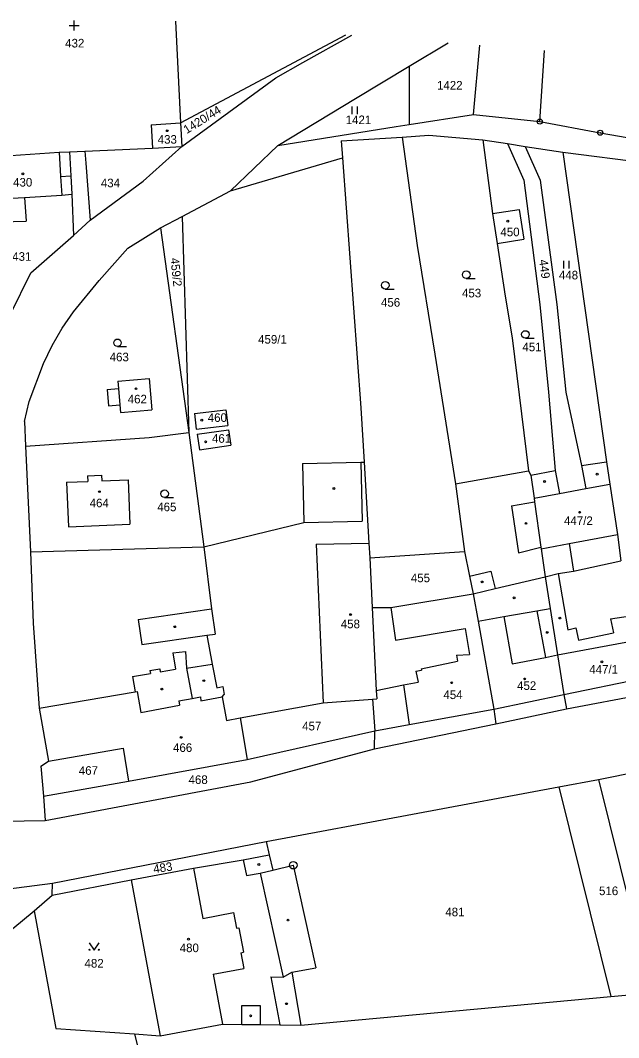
# Model space of a CAD drawing. Extents: x -779596 to -776743, y -1030330 to -1024513.
# Drawn here: x -777927.4 to -777809.1, y -1024753.1 to -1024552.1 of the extents above; entities that cross this region are included whole.
import ezdxf

# ---------------------------------------------------------------- set-up
doc = ezdxf.new("R2010")
doc.units = 0
for name, color, linetype in [('hranice parcel', 7, 'Continuous'), ('hranice vnitřní', 7, 'Continuous'), ('kultura', 7, 'Continuous'), ('Kód', 7, 'Continuous'), ('č_pacel stav_', 7, 'Continuous'), ('č_parcel poz_', 7, 'Continuous')]:
    doc.layers.add(name, color=color, linetype=linetype)

msp = doc.modelspace()

# ---------------------------------------------------------------- linework, layer by layer
at = {"layer": 'hranice parcel'}
for points in [[(-777896.694, -1024552.261), (-777895.71, -1024572.37)], [(-777895.71, -1024572.37), (-777862.993, -1024554.925)], [(-777871.51, -1024560.43), (-777861.815, -1024555.018)], [(-777850.53, -1024561.17), (-777842.806, -1024556.521)], [(-777837.76, -1024570.68), (-777836.507, -1024557.019)], [(-777824.67, -1024572.11), (-777823.736, -1024558.029)], [(-777876.89, -1024563.44), (-777871.51, -1024560.43)], [(-777861.13, -1024567.56), (-777850.53, -1024561.17)], [(-777850.53, -1024561.17), (-777850.51, -1024572.69)], [(-777895.44, -1024577.02), (-777876.89, -1024563.44)], [(-777876.48, -1024576.8), (-777861.13, -1024567.56)], [(-777850.51, -1024572.69), (-777837.76, -1024570.68)], [(-777837.76, -1024570.68), (-777824.67, -1024572.11)], [(-777901.5, -1024572.71), (-777895.71, -1024572.37)], [(-777901.5, -1024572.71), (-777901.23, -1024577.35)], [(-777895.71, -1024572.37), (-777895.44, -1024577.02)], [(-777876.48, -1024576.8), (-777853.06, -1024573.1)], [(-777853.06, -1024573.1), (-777850.51, -1024572.69)], [(-777824.67, -1024572.11), (-777812.71, -1024574.3)], [(-777863.95, -1024575.91), (-777851.86, -1024575.15)], [(-777851.86, -1024575.15), (-777846.63, -1024574.81)], [(-777851.86, -1024575.15), (-777848.92, -1024596.57)], [(-777846.63, -1024574.81), (-777835.94, -1024575.73)], [(-777812.71, -1024574.3), (-777789.06, -1024578.4)], [(-777914.62, -1024577.92), (-777901.23, -1024577.35)], [(-777903.11, -1024583.9), (-777895.44, -1024577.02)], [(-777901.23, -1024577.35), (-777895.44, -1024577.02)], [(-777885.81, -1024585.79), (-777876.48, -1024576.8)], [(-777863.95, -1024575.91), (-777863.69, -1024579.23)], [(-777835.94, -1024575.73), (-777831.06, -1024576.46)], [(-777835.94, -1024575.73), (-777834.02, -1024590.29)], [(-777831.06, -1024576.46), (-777827.57, -1024576.99)], [(-777831.06, -1024576.46), (-777827.82, -1024583.67)], [(-777827.57, -1024576.99), (-777820.1, -1024578.11)], [(-777827.57, -1024576.99), (-777824.58, -1024583.67)], [(-777936.99, -1024579.35), (-777919.7, -1024578.14)], [(-777919.7, -1024578.14), (-777917.64, -1024578.05)], [(-777917.64, -1024578.05), (-777917.41, -1024582.8)], [(-777914.62, -1024577.92), (-777914.44, -1024580.31)], [(-777885.81, -1024585.79), (-777863.69, -1024579.23)], [(-777863.69, -1024579.23), (-777860.05, -1024628.67)], [(-777820.1, -1024578.11), (-777811.49, -1024639.34)], [(-777820.1, -1024578.11), (-777803.54, -1024580.25)], [(-777914.44, -1024580.31), (-777913.59, -1024591.55)], [(-777917.41, -1024582.8), (-777917.22, -1024586.47)], [(-777913.59, -1024591.55), (-777903.11, -1024583.9)], [(-777827.82, -1024583.67), (-777824.67, -1024608.26)], [(-777824.58, -1024583.67), (-777821.27, -1024608.26)], [(-777936.58, -1024587.61), (-777926.56, -1024587.13)], [(-777926.56, -1024587.13), (-777919.2, -1024586.61)], [(-777926.56, -1024587.13), (-777926.22, -1024591.81)], [(-777919.2, -1024586.61), (-777917.22, -1024586.47)], [(-777917.22, -1024586.47), (-777916.9, -1024594.63)], [(-777895.39, -1024590.85), (-777885.81, -1024585.79)], [(-777834.02, -1024590.29), (-777828.77, -1024589.46)], [(-777828.77, -1024589.46), (-777827.85, -1024595.34)], [(-777916.9, -1024594.63), (-777913.59, -1024591.55)], [(-777899.66, -1024593.1), (-777895.39, -1024590.85)], [(-777895.39, -1024590.85), (-777894.06, -1024633.57)], [(-777834.02, -1024590.29), (-777833.09, -1024596.17)], [(-777936.37, -1024592.02), (-777926.22, -1024591.81)], [(-777906.12, -1024597.13), (-777899.66, -1024593.1)], [(-777899.66, -1024593.1), (-777894.06, -1024633.57)], [(-777925.3, -1024602), (-777916.9, -1024594.63)], [(-777833.09, -1024596.17), (-777827.85, -1024595.34)], [(-777911.8, -1024603.52), (-777906.12, -1024597.13)], [(-777848.92, -1024596.57), (-777845.39, -1024618.06)], [(-777833.09, -1024596.17), (-777831.52, -1024606.59)], [(-777929.31, -1024610.15), (-777925.3, -1024602)], [(-777916.85, -1024609.67), (-777911.8, -1024603.52)], [(-777831.52, -1024606.59), (-777830.11, -1024614.83)], [(-777919.08, -1024612.91), (-777916.85, -1024609.67)], [(-777824.67, -1024608.26), (-777822.97, -1024625.54)], [(-777821.27, -1024608.26), (-777819.49, -1024625.54)], [(-777921.08, -1024616.35), (-777919.08, -1024612.91)], [(-777830.11, -1024614.83), (-777826.88, -1024641.14)], [(-777922.82, -1024619.93), (-777921.08, -1024616.35)], [(-777845.39, -1024618.06), (-777841.35, -1024643.69)], [(-777925.63, -1024627.4), (-777922.82, -1024619.93)], [(-777908.12, -1024623.39), (-777901.93, -1024622.88)], [(-777908.12, -1024623.39), (-777908, -1024624.84)], [(-777901.93, -1024622.88), (-777901.41, -1024629.06)], [(-777910.21, -1024625.03), (-777908, -1024624.84)], [(-777910.21, -1024625.03), (-777909.94, -1024628.26)], [(-777822.97, -1024625.54), (-777821.64, -1024641.07)], [(-777819.49, -1024625.54), (-777816.44, -1024640.09)], [(-777926.55, -1024631.36), (-777925.63, -1024627.4)], [(-777909.94, -1024628.26), (-777907.73, -1024628.08)], [(-777907.73, -1024628.08), (-777907.6, -1024629.58)], [(-777907.6, -1024629.58), (-777901.41, -1024629.06)], [(-777892.96, -1024629.79), (-777886.74, -1024629.07)], [(-777892.96, -1024629.79), (-777892.61, -1024632.87)], [(-777886.74, -1024629.07), (-777886.38, -1024632.15)], [(-777860.05, -1024628.67), (-777859.41, -1024639.4)], [(-777926.55, -1024631.36), (-777926.34, -1024636.24)], [(-777901.94, -1024634.52), (-777894.06, -1024633.57)], [(-777894.06, -1024633.57), (-777891.1, -1024656.12)], [(-777892.61, -1024632.87), (-777886.38, -1024632.15)], [(-777892.41, -1024633.89), (-777886.21, -1024632.99)], [(-777886.21, -1024632.99), (-777885.76, -1024636.05)], [(-777926.34, -1024636.24), (-777901.94, -1024634.52)], [(-777892.41, -1024633.89), (-777891.96, -1024636.96)], [(-777926.34, -1024636.24), (-777925.4, -1024657.11)], [(-777891.96, -1024636.96), (-777885.76, -1024636.05)], [(-777871.61, -1024639.67), (-777860.04, -1024639.41)], [(-777871.61, -1024639.67), (-777871.35, -1024651.34)], [(-777860.04, -1024639.41), (-777859.41, -1024639.4)], [(-777859.41, -1024639.4), (-777858.44, -1024655.44)], [(-777816.44, -1024640.09), (-777811.49, -1024639.34)], [(-777811.49, -1024639.34), (-777810.82, -1024643.72)], [(-777841.35, -1024643.69), (-777826.88, -1024641.14)], [(-777826.88, -1024641.14), (-777826.45, -1024641.99)], [(-777826.45, -1024641.99), (-777821.64, -1024641.07)], [(-777821.64, -1024641.07), (-777820.8, -1024645.6)], [(-777816.44, -1024640.09), (-777815.58, -1024644.62)], [(-777918.27, -1024643.39), (-777914.03, -1024643.21)], [(-777918.27, -1024643.39), (-777917.89, -1024652.19)], [(-777914.07, -1024642.11), (-777911.32, -1024641.99)], [(-777914.07, -1024642.11), (-777914.03, -1024643.21)], [(-777911.32, -1024641.99), (-777911.27, -1024643.1)], [(-777911.27, -1024643.1), (-777906.08, -1024642.87)], [(-777906.08, -1024642.87), (-777905.7, -1024651.67)], [(-777841.35, -1024643.69), (-777839.58, -1024657.05)], [(-777826.45, -1024641.99), (-777825.8, -1024646.54)], [(-777810.82, -1024643.72), (-777809.29, -1024653.67)], [(-777820.8, -1024645.6), (-777815.58, -1024644.62)], [(-777825.8, -1024646.54), (-777825.7, -1024647.24)], [(-777825.7, -1024647.24), (-777824.43, -1024656.2)], [(-777917.89, -1024652.19), (-777905.7, -1024651.67)], [(-777891.1, -1024656.12), (-777871.35, -1024651.34)], [(-777809.29, -1024653.67), (-777808.67, -1024658.88)], [(-777858.44, -1024655.44), (-777858.3, -1024658.34)], [(-777925.4, -1024657.11), (-777891.1, -1024656.12)], [(-777925.4, -1024657.11), (-777924.86, -1024671.19)], [(-777891.1, -1024656.12), (-777889.59, -1024668.38)], [(-777858.3, -1024658.34), (-777839.58, -1024657.05)], [(-777839.58, -1024657.05), (-777838.57, -1024661.92)], [(-777824.43, -1024656.2), (-777824.39, -1024656.51)], [(-777824.39, -1024656.51), (-777823.6, -1024662.04)], [(-777858.3, -1024658.34), (-777857.81, -1024668.15)], [(-777818.02, -1024660.95), (-777808.67, -1024658.88)], [(-777838.57, -1024661.92), (-777837.84, -1024665.45)], [(-777823.6, -1024662.04), (-777821.05, -1024661.42)], [(-777821.05, -1024661.42), (-777818.02, -1024660.95)], [(-777823.6, -1024662.04), (-777822.61, -1024668.31)], [(-777854.09, -1024668.14), (-777837.84, -1024665.45)], [(-777837.84, -1024665.45), (-777836.87, -1024670.83)], [(-777889.59, -1024668.38), (-777888.87, -1024673.38)], [(-777857.81, -1024668.15), (-777854.09, -1024668.14)], [(-777857.81, -1024668.15), (-777856.99, -1024684.52)], [(-777822.61, -1024668.31), (-777821.16, -1024677.5)], [(-777924.86, -1024671.19), (-777923.66, -1024688.02)], [(-777836.87, -1024670.83), (-777833.76, -1024688.21)], [(-777890.5, -1024673.61), (-777888.87, -1024673.38)], [(-777890.5, -1024673.61), (-777889.43, -1024679.31)], [(-777821.16, -1024677.5), (-777819.92, -1024685.34)], [(-777889.43, -1024679.31), (-777888.56, -1024683.98)], [(-777888.56, -1024683.98), (-777887.37, -1024683.76)], [(-777887.37, -1024683.76), (-777887.09, -1024685.35)], [(-777887.46, -1024685.77), (-777887.09, -1024685.35)], [(-777887.46, -1024685.77), (-777886.59, -1024690.43)], [(-777856.99, -1024684.52), (-777856.91, -1024686.19)], [(-777819.92, -1024685.34), (-777819.39, -1024688.17)], [(-777819.39, -1024688.17), (-777804.03, -1024685.23)], [(-777923.66, -1024688.02), (-777921.83, -1024698.51)], [(-777883.93, -1024689.94), (-777867.48, -1024686.98)], [(-777867.48, -1024686.98), (-777857.76, -1024686.25)], [(-777857.76, -1024686.25), (-777856.91, -1024686.19)], [(-777857.76, -1024686.25), (-777857.29, -1024692.48)], [(-777886.59, -1024690.43), (-777883.93, -1024689.94)], [(-777883.93, -1024689.94), (-777882.55, -1024698.14)], [(-777833.76, -1024688.21), (-777833.33, -1024691.1)], [(-777833.33, -1024691.1), (-777819.39, -1024688.17)], [(-777857.38, -1024696.04), (-777833.33, -1024691.1)], [(-777882.55, -1024698.14), (-777857.29, -1024692.48)], [(-777857.38, -1024696.04), (-777857.29, -1024692.48)], [(-777921.83, -1024698.51), (-777907.03, -1024695.95)], [(-777907.03, -1024695.95), (-777906, -1024702.47)], [(-777881.81, -1024702.58), (-777857.38, -1024696.04)], [(-777813.05, -1024702.12), (-777779.69, -1024695.37)], [(-777906, -1024702.47), (-777882.55, -1024698.14)], [(-777923.31, -1024699.46), (-777921.83, -1024698.51)], [(-777923.31, -1024699.46), (-777922.83, -1024705.38)], [(-777820.92, -1024703.58), (-777813.05, -1024702.12)], [(-777813.05, -1024702.12), (-777806.62, -1024728.17)], [(-777922.83, -1024705.38), (-777906, -1024702.47)], [(-777922.44, -1024710.2), (-777881.81, -1024702.58)], [(-777878.8, -1024714.35), (-777820.92, -1024703.58)], [(-777820.92, -1024703.58), (-777810.61, -1024745.03)], [(-777922.83, -1024705.38), (-777922.44, -1024710.2)], [(-777935.02, -1024710.43), (-777922.44, -1024710.2)], [(-777921.01, -1024722.62), (-777878.8, -1024714.35)], [(-777878.8, -1024714.35), (-777878.19, -1024716.98)], [(-777893.15, -1024719.67), (-777883.31, -1024718.02)], [(-777883.31, -1024718.02), (-777878.19, -1024716.98)], [(-777878.19, -1024716.98), (-777877.48, -1024720.01)], [(-777905.46, -1024721.96), (-777893.15, -1024719.67)], [(-777877.48, -1024720.01), (-777873.42, -1024719.05)], [(-777873.42, -1024719.05), (-777868.98, -1024739.32)], [(-777921.09, -1024724.96), (-777905.46, -1024721.96)], [(-777905.46, -1024721.96), (-777901.17, -1024745.05)], [(-777937.37, -1024724.71), (-777921.01, -1024722.62)], [(-777921.09, -1024724.96), (-777921.01, -1024722.62)], [(-777924.66, -1024728.1), (-777921.09, -1024724.96)], [(-777948.82, -1024748), (-777924.66, -1024728.1)], [(-777924.66, -1024728.1), (-777920.36, -1024751.32)], [(-777873.7, -1024740.21), (-777868.98, -1024739.32)], [(-777873.7, -1024740.21), (-777871.9, -1024750.66)], [(-777810.61, -1024745.03), (-777802.64, -1024744.3)], [(-777901.17, -1024745.05), (-777899.74, -1024752.75)], [(-777871.9, -1024750.66), (-777810.61, -1024745.03)], [(-777899.74, -1024752.75), (-777887.42, -1024750.47)], [(-777887.42, -1024750.47), (-777883.61, -1024750.53)], [(-777920.36, -1024751.32), (-777904.83, -1024752.4)], [(-777904.83, -1024752.4), (-777899.74, -1024752.75)], [(-777904.83, -1024752.4), (-777903.98, -1024755.9)], [(-777883.61, -1024750.53), (-777879.98, -1024750.53)], [(-777879.98, -1024750.53), (-777876.1, -1024750.6)], [(-777876.1, -1024750.6), (-777871.9, -1024750.66)]]:
    msp.add_lwpolyline(points, dxfattribs=at)
at = {"layer": 'hranice vnitřní'}
for points in [[(-777919.7, -1024578.14), (-777919.41, -1024582.94)], [(-777917.64, -1024578.05), (-777914.62, -1024577.92)], [(-777919.41, -1024582.94), (-777917.41, -1024582.8)], [(-777919.41, -1024582.94), (-777919.2, -1024586.61)], [(-777908, -1024624.84), (-777907.73, -1024628.08)], [(-777860.04, -1024639.41), (-777859.77, -1024651.08)], [(-777815.58, -1024644.62), (-777810.82, -1024643.72)], [(-777825.8, -1024646.54), (-777820.8, -1024645.6)], [(-777830.29, -1024648.01), (-777825.7, -1024647.24)], [(-777830.29, -1024648.01), (-777828.89, -1024657.31)], [(-777871.35, -1024651.34), (-777859.77, -1024651.08)], [(-777818.87, -1024655.47), (-777809.29, -1024653.67)], [(-777868.86, -1024655.64), (-777858.44, -1024655.44)], [(-777868.86, -1024655.64), (-777867.48, -1024686.98)], [(-777824.39, -1024656.51), (-777818.87, -1024655.47)], [(-777818.87, -1024655.47), (-777818.02, -1024660.95)], [(-777828.89, -1024657.31), (-777824.43, -1024656.2)], [(-777838.57, -1024661.92), (-777834.32, -1024660.93)], [(-777834.32, -1024660.93), (-777833.49, -1024664.4)], [(-777821.05, -1024661.42), (-777819.13, -1024672.55)], [(-777833.49, -1024664.4), (-777823.6, -1024662.04)], [(-777837.84, -1024665.45), (-777833.49, -1024664.4)], [(-777904.06, -1024670.47), (-777889.59, -1024668.38)], [(-777854.09, -1024668.14), (-777853.19, -1024674.58)], [(-777836.87, -1024670.83), (-777831.78, -1024669.93)], [(-777831.78, -1024669.93), (-777825.26, -1024668.78)], [(-777831.78, -1024669.93), (-777830.12, -1024679.29)], [(-777825.26, -1024668.78), (-777822.61, -1024668.31)], [(-777825.26, -1024668.78), (-777823.57, -1024677.98)], [(-777810.7, -1024670.36), (-777806.74, -1024669.76)], [(-777904.06, -1024670.47), (-777903.34, -1024675.47)], [(-777810.7, -1024670.36), (-777810.12, -1024673.12)], [(-777903.34, -1024675.47), (-777890.5, -1024673.61)], [(-777853.19, -1024674.58), (-777839.43, -1024672.3)], [(-777839.43, -1024672.3), (-777838.58, -1024677.42)], [(-777819.13, -1024672.55), (-777817.55, -1024672.13)], [(-777817.55, -1024672.13), (-777817.04, -1024674.55)], [(-777817.04, -1024674.55), (-777810.12, -1024673.12)], [(-777821.16, -1024677.5), (-777805.87, -1024674.64)], [(-777897.23, -1024677.06), (-777894.75, -1024676.85)], [(-777897.23, -1024677.06), (-777896.67, -1024680.31)], [(-777894.75, -1024676.85), (-777894.52, -1024680.14)], [(-777841.12, -1024677.57), (-777838.58, -1024677.42)], [(-777841.12, -1024677.57), (-777840.92, -1024678.71)], [(-777830.12, -1024679.29), (-777823.57, -1024677.98)], [(-777823.57, -1024677.98), (-777821.16, -1024677.5)], [(-777894.52, -1024680.14), (-777889.43, -1024679.31)], [(-777848.15, -1024680.23), (-777840.92, -1024678.71)], [(-777905.2, -1024681.77), (-777901.65, -1024681.16)], [(-777905.2, -1024681.77), (-777904.69, -1024684.78)], [(-777901.75, -1024680.57), (-777899.83, -1024680.24)], [(-777901.75, -1024680.57), (-777901.65, -1024681.16)], [(-777899.83, -1024680.24), (-777899.73, -1024680.84)], [(-777899.73, -1024680.84), (-777896.67, -1024680.31)], [(-777894.52, -1024680.14), (-777893.42, -1024686.11)], [(-777849.17, -1024680.68), (-777848.09, -1024680.5)], [(-777849.17, -1024680.68), (-777848.75, -1024682.86)], [(-777848.15, -1024680.23), (-777848.09, -1024680.5)], [(-777856.99, -1024684.52), (-777851.64, -1024683.44)], [(-777851.64, -1024683.44), (-777848.75, -1024682.86)], [(-777851.64, -1024683.44), (-777850.47, -1024691.24)], [(-777819.92, -1024685.34), (-777804.54, -1024682.16)], [(-777923.66, -1024688.02), (-777904.69, -1024684.78)], [(-777904.69, -1024684.78), (-777904.29, -1024684.71)], [(-777904.29, -1024684.71), (-777903.57, -1024688.87)], [(-777896.07, -1024686.6), (-777893.42, -1024686.11)], [(-777893.42, -1024686.11), (-777891.79, -1024685.81)], [(-777891.79, -1024685.81), (-777891.66, -1024686.55)], [(-777891.66, -1024686.55), (-777887.46, -1024685.77)], [(-777833.76, -1024688.21), (-777819.92, -1024685.34)], [(-777903.57, -1024688.87), (-777895.89, -1024687.45)], [(-777896.07, -1024686.6), (-777895.89, -1024687.45)], [(-777850.47, -1024691.24), (-777833.76, -1024688.21)], [(-777857.29, -1024692.48), (-777850.47, -1024691.24)], [(-777883.31, -1024718.02), (-777882.64, -1024721.06)], [(-777893.15, -1024719.67), (-777891.31, -1024729.56)], [(-777879.93, -1024720.62), (-777877.48, -1024720.01)], [(-777882.64, -1024721.06), (-777879.93, -1024720.62)], [(-777879.93, -1024720.62), (-777875.4, -1024741.16)], [(-777891.31, -1024729.56), (-777885.24, -1024728.43)], [(-777885.24, -1024728.43), (-777884.66, -1024731.53)], [(-777884.66, -1024731.53), (-777884.18, -1024731.44)], [(-777884.18, -1024731.44), (-777883.27, -1024736.26)], [(-777883.77, -1024736.35), (-777883.27, -1024736.26)], [(-777883.77, -1024736.35), (-777883.19, -1024739.45)], [(-777889.26, -1024740.58), (-777883.19, -1024739.45)], [(-777875.4, -1024741.16), (-777873.7, -1024740.21)], [(-777889.26, -1024740.58), (-777887.42, -1024750.47)], [(-777877.85, -1024741.12), (-777875.4, -1024741.16)], [(-777877.85, -1024741.12), (-777876.1, -1024750.6)], [(-777883.61, -1024750.53), (-777883.6, -1024746.8)], [(-777883.6, -1024746.8), (-777879.98, -1024746.8)], [(-777879.98, -1024746.8), (-777879.98, -1024750.53)]]:
    msp.add_lwpolyline(points, dxfattribs=at)
at = {"layer": 'kultura'}
for points in [[(-777917.73, -1024553.09), (-777915.73, -1024553.09)], [(-777916.73, -1024554.09), (-777916.73, -1024552.09)], [(-777861.757, -1024570.635), (-777861.757, -1024569.135)], [(-777860.723, -1024570.635), (-777860.723, -1024569.135)], [(-777819.887, -1024601.115), (-777819.887, -1024599.615)], [(-777818.853, -1024601.115), (-777818.853, -1024599.615)], [(-777839.2, -1024603.1), (-777837.45, -1024603.1)], [(-777855.22, -1024605.2), (-777853.47, -1024605.2)], [(-777827.52, -1024614.92), (-777825.77, -1024614.92)], [(-777908.17, -1024616.57), (-777906.42, -1024616.57)], [(-777898.86, -1024646.39), (-777897.11, -1024646.39)], [(-777913.78, -1024734.37), (-777912.78, -1024735.87), (-777911.78, -1024734.37)]]:
    msp.add_lwpolyline(points, dxfattribs=at)
for centre, radius in [((-777898.33, -1024573.91), 0.175), ((-777926.87, -1024582.42), 0.175), ((-777831.01, -1024591.77), 0.175), ((-777839.2, -1024602.35), 0.75), ((-777855.22, -1024604.45), 0.75), ((-777827.52, -1024614.17), 0.75), ((-777908.17, -1024615.82), 0.75), ((-777904.51, -1024624.89), 0.175), ((-777891.51, -1024631.1), 0.175), ((-777890.74, -1024635.38), 0.175), ((-777813.32, -1024641.77), 0.174), ((-777823.72, -1024643.23), 0.175), ((-777911.75, -1024645.23), 0.175), ((-777898.86, -1024645.64), 0.75), ((-777865.38, -1024644.61), 0.175), ((-777816.79, -1024649.31), 0.175), ((-777827.39, -1024651.51), 0.175), ((-777836.06, -1024663.07), 0.175), ((-777829.76, -1024666.22), 0.175), ((-777862.08, -1024669.52), 0.175), ((-777820.69, -1024670.22), 0.175), ((-777896.85, -1024671.93), 0.175), ((-777823.19, -1024673.05), 0.175), ((-777812.39, -1024678.87), 0.175), ((-777827.66, -1024682.24), 0.175), ((-777899.41, -1024684.25), 0.175), ((-777891.1, -1024682.59), 0.175), ((-777842.09, -1024683), 0.175), ((-777895.58, -1024693.8), 0.175), ((-777880.22, -1024718.91), 0.175), ((-777874.45, -1024729.9), 0.175), ((-777894.14, -1024733.67), 0.175), ((-777913.68, -1024735.77), 0.1), ((-777911.88, -1024735.77), 0.1), ((-777874.76, -1024746.44), 0.175), ((-777881.84, -1024748.83), 0.175)]:
    msp.add_circle(centre, radius, dxfattribs=at)
at = {"layer": 'Kód'}
for centre, radius in [((-777824.67, -1024572.11), 0.5), ((-777824.67, -1024572.11), 0.032), ((-777812.71, -1024574.3), 0.5), ((-777812.71, -1024574.3), 0.032), ((-777873.42, -1024719.05), 0.75), ((-777873.42, -1024719.05), 0.032)]:
    msp.add_circle(centre, radius, dxfattribs=at)

# ---------------------------------------------------------------- texts
at = {"layer": 'č_pacel stav_'}
for s, p in [('433', (-777900.22, -1024576.46)), ('430', (-777928.81, -1024584.94)), ('450', (-777832.46, -1024594.76)), ('462', (-777906.15, -1024627.79)), ('460', (-777890.32, -1024631.45)), ('461', (-777889.49, -1024635.57)), ('464', (-777913.68, -1024648.32)), ('447/2', (-777819.88, -1024651.82)), ('458', (-777864.02, -1024672.23)), ('447/1', (-777814.89, -1024681.21)), ('452', (-777829.16, -1024684.41)), ('454', (-777843.73, -1024686.22)), ('466', (-777897.19, -1024696.67)), ('480', (-777895.87, -1024736.24))]:
    msp.add_text(s, height=1.7, dxfattribs=at).set_placement(p)
at = {"layer": 'č_parcel poz_'}
for s, p in [('432', (-777918.52, -1024557.45)), ('1422', (-777844.99, -1024565.77)), ('1421', (-777863.05, -1024572.6)), ('434', (-777911.46, -1024585.08)), ('431', (-777928.99, -1024599.61)), ('448', (-777820.89, -1024603.29)), ('453', (-777840.05, -1024606.84)), ('456', (-777856.07, -1024608.68)), ('459/1', (-777880.37, -1024615.98)), ('451', (-777828.11, -1024617.48)), ('463', (-777909.72, -1024619.47)), ('465', (-777900.31, -1024649.1)), ('455', (-777850.16, -1024663.13)), ('457', (-777871.65, -1024692.42)), ('467', (-777915.82, -1024701.19)), ('468', (-777894.12, -1024703)), ('516', (-777812.96, -1024724.97)), ('481', (-777843.35, -1024729.15)), ('482', (-777914.69, -1024739.29))]:
    msp.add_text(s, height=1.7, dxfattribs=at).set_placement(p)
for s, rotation, p in [('1420/44', 31.70025, (-777894.485, -1024574.585)), ('459/2', 276.1022, (-777897.71, -1024599.117)), ('449', 277.60221, (-777824.806, -1024599.461)), ('483', 8.70007, (-777900.963, -1024720.663))]:
    msp.add_text(s, height=1.7, rotation=rotation, dxfattribs=at).set_placement(p)

doc.saveas('drawing.dxf')
